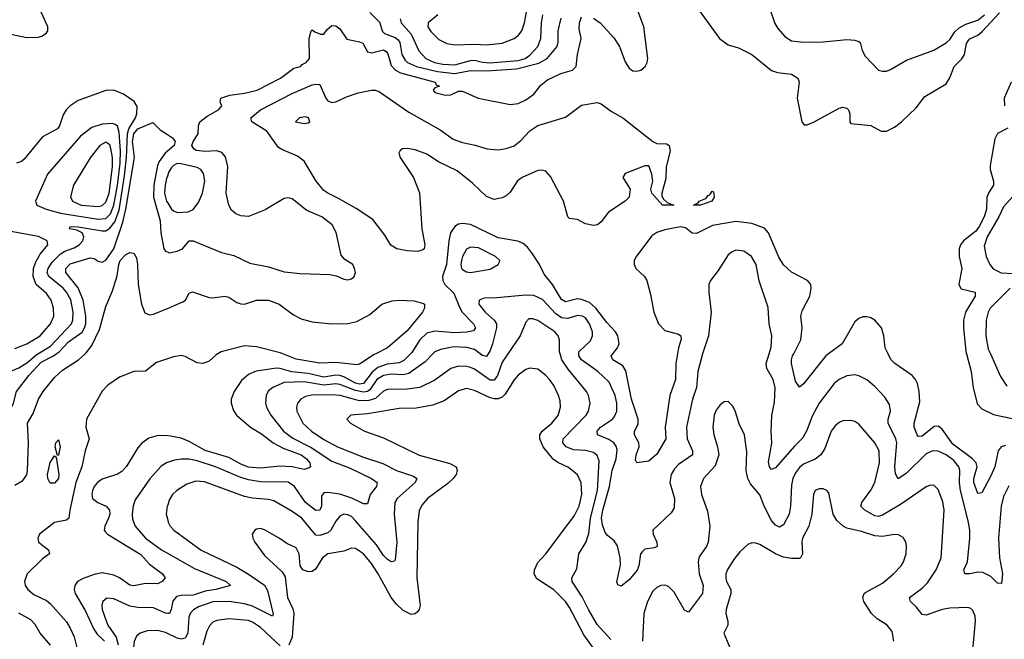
# Model space of a CAD drawing. Header units: inches. Extents: x 1834610 to 2027685, y 642842 to 774116.
# Tile 404 of 632: x 2009254 to 2014224, y 658559 to 661685. Entities that reach past the tile are written whole.
import ezdxf

# ---------------------------------------------------------------- set-up
doc = ezdxf.new("R2010")
doc.units = ezdxf.units.IN
doc.header["$MEASUREMENT"] = 0
for name, color, linetype in [('C0605', 7, 'Continuous'), ('C0606', 7, 'Continuous'), ('C0615', 7, 'Continuous'), ('C0616', 7, 'Continuous')]:
    doc.layers.add(name, color=color, linetype=linetype)

msp = doc.modelspace()

# ---------------------------------------------------------------- linework, layer by layer
at = {"layer": 'C0605', "color": 5}
for points, elevation in [([(2008840.1, 660000), (2008845, 659950), (2008860.2, 659870), (2008870, 659734), (2008890, 659658.4), (2008900.1, 659640.1), (2008910, 659628.5), (2008930, 659620.6), (2009030, 659612.1), (2009097.3, 659642.7), (2009150, 659646.4), (2009170, 659654), (2009190, 659679.6), (2009223.1, 659750), (2009237.8, 659810), (2009300.6, 659890), (2009363.2, 659956.8), (2009425.3, 659990), (2009439.3, 660000)], 220), ([(2008934.2, 660000), (2008935.3, 659970), (2008956.6, 659876.6), (2008970, 659848.9), (2008990, 659831.5), (2009010, 659827.9), (2009030, 659832.4), (2009110, 659897.1), (2009130, 659904.3), (2009210, 659912.7), (2009250, 659928.2), (2009290, 659954.4), (2009342, 659998), (2009345.4, 660000)], 240), ([(2009230, 659336.8), (2009270, 659360.1), (2009290, 659388.5), (2009293.4, 659410), (2009299.1, 659550), (2009293.5, 659650), (2009322, 659698), (2009348.6, 659770), (2009372.6, 659810), (2009430, 659879.6), (2009470, 659917.8), (2009552, 659970), (2009585.6, 660000)], 180), ([(2010000, 659974.2), (2009944.9, 659955.1), (2009890, 659911.5), (2009830, 659909.8), (2009757.9, 659882.1), (2009698.7, 659841.3), (2009670, 659810.9), (2009590.9, 659670), (2009588.8, 659630), (2009604.4, 659570), (2009584.3, 659510), (2009568.7, 659430), (2009538.5, 659350), (2009507.1, 659210), (2009502.5, 659170), (2009490, 659160.5), (2009430, 659148.8), (2009355.2, 659090), (2009345.4, 659070), (2009349.5, 659050), (2009400.7, 659010), (2009404.9, 658990), (2009370, 658965.3), (2009292.2, 658890), (2009278.7, 658850), (2009282.1, 658830), (2009294.8, 658810), (2009325.6, 658785.6), (2009390, 658754.5), (2009410, 658738.5), (2009490, 658647.2), (2009510, 658616.1), (2009530, 658571.2), (2009560.1, 658450)], 180), ([(2010000, 659584.9), (2009952.8, 659587.2), (2009905.5, 659574.5), (2009870.6, 659549.4), (2009850, 659524.7), (2009792.1, 659430), (2009770, 659406.5), (2009748.1, 659391.9), (2009670, 659367.3), (2009647.3, 659350), (2009630.7, 659330), (2009622.4, 659310), (2009618.4, 659290), (2009622.7, 659270), (2009648.1, 659250), (2009691.5, 659231.5), (2009707.3, 659210), (2009708.6, 659190), (2009703.3, 659170), (2009684.4, 659130), (2009681.6, 659110), (2009684.7, 659104.7), (2009697.3, 659090), (2009866.6, 658986.6), (2009910, 658938.8), (2009975.2, 658890), (2009989, 658870), (2009974.3, 658850), (2009950, 658839), (2009890, 658840.9), (2009830, 658828.5), (2009810, 658832.9), (2009757.5, 658870), (2009730, 658883.4), (2009670, 658894.3), (2009630, 658885.5), (2009574.4, 658865.6), (2009546.4, 658850), (2009532.6, 658830), (2009529.5, 658810), (2009534.8, 658790), (2009585, 658705), (2009628.8, 658610), (2009645.2, 658585.2), (2009682.3, 658550)], 220), ([(2010000, 659451.4), (2009995.8, 659450), (2009968.1, 659431.9), (2009911.4, 659368.5), (2009837.4, 659262.6), (2009827.7, 659232.3), (2009822.6, 659190), (2009824.5, 659164.5), (2009838, 659130), (2009889.4, 659070), (2009970, 659010.1), (2010000, 658993.3)], 240), ([(2010000, 659232.8), (2009999.1, 659230), (2009994.4, 659190), (2010000, 659166.4)], 260), ([(2010000, 658689.8), (2009990, 658690.5), (2009930, 658717.5), (2009850, 658719.5), (2009810, 658726.5), (2009730, 658763.7), (2009694.1, 658765.9), (2009674.3, 658750), (2009669.5, 658730.5), (2009670.9, 658710), (2009683.4, 658670), (2009699.3, 658630), (2009740.7, 658570), (2009751.3, 658531.3)], 240), ([(2009409.3, 658529.3), (2009357.3, 658590), (2009333.1, 658633.1), (2009310, 658657.5), (2009250.6, 658690.6)], 180), ([(2010000, 658588.5), (2009990, 658593.3), (2009950, 658602.8), (2009898.1, 658601.9), (2009862, 658590), (2009844.6, 658575.4), (2009831.8, 658548.2), (2009819, 658430), (2009821.1, 658350), (2009840.1, 658250), (2009860.4, 658210), (2009890, 658180.8), (2009930, 658157.2), (2009970, 658152.4), (2010000, 658166.6)], 260)]:
    msp.add_lwpolyline(points, dxfattribs=dict(at, elevation=elevation))
at = {"layer": 'C0605', "color": 5, "elevation": 160}
for points in [[(2009446, 659486), (2009433.2, 659530), (2009437.2, 659550), (2009450, 659566), (2009459.3, 659530), (2009450, 659488.7)], [(2009430, 659347.4), (2009407.7, 659347.7), (2009396.3, 659370), (2009395.4, 659390), (2009408.8, 659451.2), (2009430, 659484.7), (2009438.8, 659478.8), (2009452.8, 659390), (2009450.2, 659370)]]:
    msp.add_lwpolyline(points, close=True, dxfattribs=at)
at = {"layer": 'C0606', "color": 5}
for points, elevation in [([(2009170, 661620.7), (2009290, 661596.2), (2009350, 661597.5), (2009370, 661603.7), (2009390, 661619.1), (2009396.1, 661630), (2009396.9, 661650), (2009332.4, 661792.4)], 240), ([(2009345.4, 660000), (2009410, 660037.4), (2009515.7, 660150), (2009522.5, 660170), (2009524.6, 660210), (2009512.4, 660272.4), (2009491.2, 660310), (2009473.6, 660330), (2009400.8, 660390), (2009393.8, 660410), (2009398.1, 660430), (2009418.4, 660461.6), (2009458.4, 660501.6), (2009483.1, 660516.9), (2009530, 660533.6), (2009554.7, 660550), (2009572.6, 660570), (2009578.2, 660590), (2009569.8, 660609.8), (2009543.2, 660623.2), (2009506, 660630), (2009510, 660642), (2009550, 660640.8), (2009670, 660619.4), (2009690, 660620.9), (2009710, 660634.2), (2009735, 660665), (2009755.9, 660724.1), (2009783, 660897), (2009793.8, 660990), (2009798.7, 661110), (2009805.7, 661134.3), (2009839.6, 661190), (2009845.7, 661210), (2009846.6, 661246.6), (2009832.9, 661273), (2009778.5, 661310), (2009730, 661329.1), (2009690, 661328.5), (2009550, 661276.9), (2009510, 661251.2), (2009489.4, 661230), (2009474.1, 661205.9), (2009456, 661150), (2009444.9, 661135.1), (2009370, 661094.1), (2009277.8, 660982.3), (2009263.6, 660970), (2009237.8, 660962.2)], 240), ([(2009439.3, 660000), (2009453.3, 660010), (2009500, 660060), (2009570, 660108), (2009582.2, 660130), (2009587.5, 660150), (2009588.5, 660190), (2009575.3, 660270), (2009550, 660332), (2009487.1, 660410), (2009486.6, 660430), (2009510, 660453.6), (2009610, 660484.6), (2009630, 660480.1), (2009650, 660467.3), (2009670, 660461.5), (2009690, 660472.5), (2009729.6, 660530), (2009775.4, 660664.6), (2009790.4, 660730), (2009833.8, 660990), (2009824, 661070), (2009830, 661108.9), (2009850, 661134.8), (2009927.1, 661167.1), (2009963.7, 661130), (2010000, 661106.4)], 220), ([(2010000, 661021.7), (2009988.1, 661011.9), (2009957.7, 660970), (2009950.1, 660949.9), (2009931.7, 660850), (2009930.6, 660790), (2009964.1, 660670), (2009967, 660610), (2009981.8, 660530), (2009990, 660517.8), (2010000, 660513.7)], 220), ([(2010000, 660896.3), (2009996, 660884), (2009988.1, 660850), (2009985.8, 660810), (2009995.1, 660770), (2010000, 660762.2)], 240), ([(2009230, 660026.5), (2009290, 660050.1), (2009357.5, 660090), (2009409.2, 660150), (2009427, 660190), (2009424.9, 660230), (2009414, 660270), (2009390, 660303.2), (2009337.7, 660350), (2009322.4, 660390), (2009324.4, 660430), (2009335.6, 660464.4), (2009357.8, 660502.2), (2009396.5, 660550), (2009393.3, 660570), (2009350, 660590.9), (2009023.6, 660650)], 260), ([(2009585.6, 660000), (2009590, 660003.9), (2009618.3, 660041.7), (2009657, 660123), (2009690, 660238.9), (2009723.4, 660316.6), (2009747.2, 660392.8), (2009754.3, 660450), (2009761.6, 660470), (2009790, 660500.8), (2009810, 660510.6), (2009830, 660507.3), (2009844, 660484), (2009849.8, 660450), (2009851.8, 660350), (2009869.3, 660249.3), (2009886.6, 660206.6), (2009910, 660196.9), (2009930, 660199.9), (2010000, 660228.8)], 180)]:
    msp.add_lwpolyline(points, dxfattribs=dict(at, elevation=elevation))
for points, elevation in [([(2009721, 661161), (2009670, 661159), (2009618.2, 661141.8), (2009561.8, 661098.2), (2009394.6, 660905.4), (2009333.8, 660770), (2009341.1, 660750), (2009388.8, 660730), (2009460.7, 660710), (2009650, 660679.5), (2009690, 660683.1), (2009713.5, 660706.5), (2009730, 660749.5), (2009748, 660848), (2009760.9, 660960.9), (2009762.9, 661022.9), (2009756.8, 661116.8), (2009747.7, 661147.7), (2009736.9, 661156.9)], 260), ([(2009690, 661067.7), (2009659.6, 661050), (2009610, 660988.4), (2009525.8, 660850), (2009511.6, 660791.6), (2009520.3, 660770), (2009565.5, 660750), (2009650, 660743.1), (2009670, 660747.2), (2009690, 660764.8), (2009706.1, 660810), (2009723.4, 660943.4), (2009722.5, 660990), (2009715.3, 661035.3), (2009710, 661053.3)], 280)]:
    msp.add_lwpolyline(points, close=True, dxfattribs=dict(at, elevation=elevation))
at = {"layer": 'C0615', "color": 5}
for points, elevation in [([(2011719, 660000), (2011690, 659958), (2011666.4, 659890), (2011650, 659865.9), (2011630, 659866.7), (2011550, 659921.9), (2011530, 659930.9), (2011510, 659936.2), (2011470, 659936.4), (2011430, 659924.9), (2011350, 659867.3), (2011274.6, 659830), (2011210, 659820.5), (2011110, 659819.9), (2011090, 659810.9), (2011050, 659774.3), (2011016.6, 659763.4), (2010970, 659762.5), (2010871.4, 659788.6), (2010833.3, 659793.3), (2010729, 659791), (2010696.5, 659783.5), (2010673.6, 659770), (2010657.5, 659750), (2010651.8, 659730), (2010653.2, 659710), (2010684.4, 659650), (2010727.8, 659610), (2010790, 659567.6), (2010858, 659530), (2010990, 659478.6), (2011086.6, 659446.6), (2011156.1, 659410), (2011241.9, 659381.9), (2011259, 659370), (2011250.9, 659350), (2011159.8, 659270), (2011147.5, 659250), (2011145.2, 659190), (2011158.2, 659050), (2011150, 658959.3), (2011146.1, 658953.9), (2011130.2, 658949.8), (2011110, 658962.7), (2011090, 658982.7), (2011054.9, 659034.9), (2010950, 659157.4), (2010930, 659178), (2010910, 659187.9), (2010890, 659189.8), (2010870, 659180.7), (2010850, 659155.6), (2010824.6, 659110), (2010810, 659095.9), (2010770, 659082.3), (2010750, 659084.9), (2010678.8, 659170), (2010630, 659204.7), (2010537, 659257), (2010510, 659265.2), (2010430, 659271.5), (2010390, 659279.9), (2010187, 659353), (2010143.2, 659356.8), (2010097.6, 659342.4), (2010047.4, 659310), (2010026.5, 659290), (2010010, 659263.7), (2010000, 659232.8)], 260), ([(2011340, 660000), (2011301.7, 659958.3), (2011219.4, 659900.6), (2011190, 659893.4), (2011130, 659896.4), (2011090, 659890.6), (2011057.4, 659870), (2011021.6, 659818.4), (2011010, 659810), (2010990, 659806.1), (2010950, 659813.8), (2010870, 659844.8), (2010850, 659847.4), (2010790, 659840.6), (2010690, 659857.9), (2010590, 659855.2), (2010531.5, 659830), (2010509, 659811), (2010498, 659790), (2010495.3, 659750), (2010500.5, 659730), (2010521.9, 659690), (2010586.2, 659610), (2010633.9, 659573.9), (2010726.2, 659526.2), (2010830, 659458.4), (2010922.3, 659422.3), (2011030.3, 659370), (2011058.8, 659350), (2011055.3, 659330), (2011024.1, 659290), (2011010, 659243), (2010990, 659242.6), (2010931.3, 659271.3), (2010870, 659290.9), (2010810, 659300.2), (2010790, 659297.5), (2010778.5, 659281.5), (2010777.8, 659230), (2010770.1, 659210), (2010750, 659209), (2010697.6, 659250), (2010642.2, 659330), (2010610, 659352.7), (2010470, 659353.8), (2010410, 659363.3), (2010370, 659374.9), (2010242, 659430), (2010150, 659459.9), (2010110, 659468), (2010071.2, 659468.8), (2010036.6, 659463.4), (2010000, 659451.4)], 240), ([(2011227.1, 660000), (2011193.4, 659966.6), (2011170, 659954.6), (2011110, 659947.7), (2011062.4, 659930), (2011032.9, 659907), (2010989.5, 659850.5), (2010970, 659846.9), (2010950, 659851.9), (2010890, 659884.2), (2010870, 659890.3), (2010850, 659891.8), (2010790, 659881.9), (2010710, 659900.7), (2010628.6, 659908.6), (2010570, 659925.9), (2010550, 659927.1), (2010448.7, 659911.3), (2010410, 659894.5), (2010374.3, 659865.7), (2010336.3, 659810), (2010322.2, 659770), (2010321.2, 659750), (2010333.4, 659713.4), (2010348.3, 659690), (2010418.8, 659630), (2010475.4, 659595.4), (2010533.2, 659550), (2010584.1, 659524.1), (2010675.1, 659490), (2010701.9, 659470), (2010718.7, 659450), (2010722.3, 659430), (2010715.7, 659424.3), (2010690, 659415.8), (2010630, 659428.5), (2010567.7, 659432.3), (2010470, 659422.3), (2010410, 659427.4), (2010370, 659442.2), (2010310, 659476.3), (2010190, 659511.2), (2010110, 659556.9), (2010070, 659573.3), (2010015.9, 659584.1), (2010000, 659584.9)], 220), ([(2010254.9, 660000), (2010245.4, 659994.6), (2010210, 659962.8), (2010178.8, 659950), (2010150, 659953.8), (2010090, 659985.7), (2010070, 659990.9), (2010030, 659984.6), (2010000, 659974.2)], 180), ([(2011052.9, 660000), (2011044.3, 659995.7), (2010970, 659947.9), (2010956.3, 659943.7), (2010850, 659955.7), (2010770, 659951.6), (2010650, 659973.1), (2010582, 660000)], 180), ([(2011619, 660000), (2011610, 659986.8), (2011590, 659991.1), (2011578, 660000)], 240), ([(2012237.7, 658557.7), (2012170, 658634.6), (2012125.4, 658710), (2012094.2, 658774.2), (2012042.3, 658850), (2012042, 658870), (2012065.9, 658914.1), (2012077.1, 658990), (2012112.4, 659047.6), (2012126.8, 659093.2), (2012134.9, 659170), (2012170.8, 659310), (2012179.3, 659459.3), (2012170, 659486.2), (2012150, 659500.8), (2012110, 659512.5), (2012050, 659515.4), (2012012.1, 659530), (2011995.7, 659550), (2011997.3, 659570), (2012114.3, 659690), (2012126, 659710), (2012134.6, 659750), (2012125.8, 659790), (2012114.6, 659810), (2012022.7, 659922.7), (2011990.9, 659970), (2011982.3, 660000)], 260), ([(2012701.1, 660000), (2012677.7, 659910), (2012670.7, 659830), (2012650.1, 659770), (2012620.4, 659630), (2012623.1, 659570), (2012650.7, 659510), (2012650.2, 659490), (2012579, 659441), (2012560.2, 659419.8), (2012543.5, 659390), (2012536.1, 659350), (2012560.2, 659270), (2012557.3, 659222.7), (2012542.4, 659197.6), (2012450.5, 659110), (2012452.4, 659090), (2012470.4, 659050), (2012472.3, 659027.7), (2012458.6, 659021.4), (2012410, 659013.6), (2012397.4, 659002.6), (2012388.8, 658990), (2012379.2, 658930), (2012371.3, 658908.7), (2012330, 658859.8), (2012290, 658827.3), (2012273.8, 658833.8), (2012268.8, 658848.8), (2012287.4, 658932.6), (2012284.7, 658970), (2012272, 659030), (2012255.6, 659055.6), (2012222.1, 659082.1), (2012210, 659097.4), (2012196.7, 659136.7), (2012191.8, 659170), (2012198.6, 659210), (2012231.7, 659330), (2012245.1, 659410), (2012265.6, 659470), (2012270, 659515.1), (2012267.5, 659530), (2012253.9, 659550), (2012227.6, 659567.6), (2012171.1, 659590), (2012169.8, 659609.8), (2012186.5, 659630), (2012247.3, 659670), (2012257.4, 659682.6), (2012268.7, 659710), (2012268.4, 659750), (2012259.7, 659790), (2012230, 659856.5), (2012172.9, 659910), (2012089.7, 659969.7), (2012077.3, 659990), (2012077.3, 660000)], 240), ([(2012574.7, 660000), (2012566.2, 659950), (2012564.1, 659870), (2012535.6, 659790), (2012512.3, 659630), (2012516.1, 659570), (2012470, 659492.8), (2012430, 659457.4), (2012370, 659449.5), (2012362.2, 659462.2), (2012365.6, 659490), (2012380.8, 659530), (2012380.3, 659550), (2012357.8, 659590), (2012357.1, 659610), (2012375.5, 659644.5), (2012376.6, 659670), (2012341.9, 659770), (2012314.2, 659914.2), (2012298.1, 659938.1), (2012248.1, 659970), (2012240.7, 659990), (2012248.7, 660000)], 220), ([(2014246.5, 659333.5), (2014220.7, 659279.3), (2014208.6, 659231.4), (2014195.7, 659070), (2014200.5, 658970), (2014215.5, 658890), (2014210, 658840.9), (2014190, 658842.6), (2014156.6, 658876.6), (2014116.2, 658896.2), (2014090, 658898.5), (2014049.9, 658889.9), (2014025.1, 658890), (2014020.3, 658910), (2014038.6, 658950), (2014050.9, 659070), (2014050, 659108), (2014043.6, 659150), (2014002.4, 659310), (2013997.8, 659350), (2013999.9, 659410), (2013994.4, 659430), (2013970, 659460.7), (2013930, 659489.3), (2013890, 659508.7), (2013862, 659510), (2013830, 659494.7), (2013730, 659397.6), (2013688.8, 659368.8), (2013674.6, 659394.6), (2013670.9, 659430.9), (2013682, 659550), (2013676.7, 659570), (2013637.5, 659650), (2013637.4, 659670), (2013649.9, 659710), (2013644.3, 659744.3), (2013621.4, 659781.4), (2013570, 659835.4), (2013530, 659868.4), (2013490, 659888.5), (2013470, 659893.3), (2013430, 659888.7), (2013390, 659869.8), (2013364.7, 659850), (2013290.1, 659749.9), (2013254.9, 659685.1), (2013227.2, 659612.8), (2013206.3, 659573.7), (2013165.9, 659534.1), (2013070, 659423.5), (2013050, 659416.4), (2013038.7, 659430), (2013034, 659454), (2013051.2, 659548.8), (2013047.7, 659610), (2013051.7, 659688.3), (2013063.7, 659756.3), (2013067.2, 659827.2), (2013056.8, 659870), (2013025.9, 659925.9), (2013021.7, 659950), (2013036.7, 660000)], 240), ([(2013336.4, 660000), (2013322.7, 659990), (2013210, 659847.8), (2013190, 659831.8), (2013170, 659861.2), (2013149.9, 659950), (2013149.9, 659969.9), (2013155.9, 659990), (2013161.2, 660000)], 220), ([(2014230, 659536.2), (2014209.1, 659530), (2014193.4, 659510), (2014175.9, 659430), (2014156.9, 659383.2), (2014110, 659298.4), (2014090, 659294.7), (2014070.5, 659350), (2014070.4, 659370), (2014087.5, 659430), (2014082.3, 659450), (2014063.2, 659470), (2013963.9, 659543.9), (2013910, 659619.4), (2013890, 659634.5), (2013870, 659632.5), (2013810, 659583.4), (2013790, 659582.8), (2013783.7, 659590), (2013769.3, 659630), (2013769.9, 659650), (2013797.4, 659757.4), (2013794.6, 659810), (2013785.4, 659850), (2013776.3, 659870), (2013759.8, 659890), (2013670.9, 659950.9), (2013651.4, 659971.4), (2013637.4, 660000)], 220), ([(2014033.4, 660000), (2014057.1, 659910), (2014066.6, 659830), (2014086.9, 659746.8), (2014110, 659722.1), (2014170, 659693.3), (2014270, 659671.3)], 220), ([(2014153.9, 660000), (2014205.7, 659885.7), (2014236.6, 659836.6)], 240), ([(2012154.9, 658510), (2012102.3, 658582.3), (2012030, 658719.3), (2012009.2, 658750), (2011950, 658807.9), (2011863.9, 658863.9), (2011850.6, 658890), (2011852.6, 658910), (2011870, 658946.7), (2011910.6, 658990), (2012055.5, 659184.5), (2012078.9, 659230), (2012091.7, 659290), (2012088.4, 659348.4), (2012069.4, 659389.4), (2012025.2, 659425.2), (2011970, 659451.3), (2011947.2, 659467.2), (2011897.1, 659530), (2011879.4, 659570), (2011879.9, 659590), (2011891.8, 659610), (2011939.9, 659650), (2011971.6, 659688.4), (2011983.9, 659730), (2011981.9, 659761.9), (2011973.9, 659790), (2011950, 659839.7), (2011928.8, 659870), (2011910, 659890.8), (2011870, 659921.4), (2011830, 659926.8), (2011810, 659920.3), (2011770, 659892.5), (2011750, 659868.7), (2011704.5, 659795.5), (2011690, 659781.6), (2011670, 659772.5), (2011650, 659772), (2011630, 659777.6), (2011550, 659814.6), (2011510, 659824.5), (2011470, 659813.6), (2011397.6, 659762.4), (2011340, 659740), (2011255.2, 659724.8), (2011170, 659723.4), (2011010, 659696.6), (2010926, 659690), (2010905.5, 659670), (2010923.8, 659650), (2010995.5, 659610), (2011090, 659575.8), (2011270, 659487.5), (2011426.2, 659446.2), (2011458.2, 659430), (2011463.2, 659410), (2011456.8, 659390), (2011443.1, 659370), (2011415.5, 659344.5), (2011312.2, 659270), (2011284, 659236), (2011270, 659206.6), (2011263.5, 659150), (2011258.8, 658870), (2011275.1, 658730), (2011270.8, 658709.2), (2011262.7, 658697.3), (2011250, 658686.9), (2011230, 658684.2), (2011190, 658704.8), (2011155.6, 658735.6), (2011129.9, 658769.9), (2011064.2, 658890), (2011030, 658941.6), (2010990, 658989.9), (2010950, 659017), (2010930, 659019.3), (2010890, 659004.3), (2010809.2, 658990.8), (2010783.2, 658970), (2010747.5, 658912.5), (2010730, 658900.7), (2010710, 658899.8), (2010684, 658910), (2010669.8, 658929.8), (2010664.7, 658990), (2010650, 659019.8), (2010602.1, 659042.1), (2010564.7, 659070), (2010490, 659111.1), (2010470, 659118), (2010450, 659115.6), (2010440.7, 659110), (2010427.7, 659090), (2010430.4, 659070), (2010442, 659050), (2010490, 658982.6), (2010580.1, 658900.1), (2010594.4, 658874.4), (2010606.2, 658770), (2010633.1, 658713.1), (2010637.7, 658690), (2010630.1, 658570), (2010613.3, 658530)], 280), ([(2014060.2, 658450), (2014079, 658650), (2014076.4, 658676.4), (2014065.1, 658705.1), (2014055.2, 658715.2), (2014039.6, 658719.6), (2013950, 658715.8), (2013910, 658709.2), (2013830, 658681), (2013810, 658683.6), (2013781.5, 658721.5), (2013751.3, 658750), (2013745.1, 658770), (2013810, 658817.5), (2013835.8, 658844.2), (2013880.6, 658910), (2013906.2, 658970), (2013920.8, 659210), (2013913.4, 659253.4), (2013890, 659315.1), (2013870, 659335.4), (2013850, 659336), (2013830, 659327.6), (2013700.8, 659239.2), (2013610, 659186), (2013590, 659178.9), (2013570, 659182.1), (2013519.7, 659210), (2013499.8, 659230), (2013504.4, 659250), (2013550, 659311.3), (2013570.4, 659350), (2013594.7, 659450), (2013592.7, 659510), (2013570, 659549.8), (2013490, 659644.2), (2013470, 659657.8), (2013450, 659663.8), (2013410, 659661.8), (2013390, 659652.8), (2013370, 659636.4), (2013350.2, 659610), (2013318.9, 659521.1), (2013299, 659490), (2013270, 659468.1), (2013210, 659442.4), (2013190, 659425.4), (2013170, 659399.4), (2013157.4, 659370), (2013150, 659336.2), (2013144.7, 659230), (2013137.8, 659190), (2013110, 659136), (2013090, 659124.5), (2013070, 659135), (2013050, 659158), (2013012.8, 659230), (2012990, 659287.4), (2012943.3, 659343.3), (2012929, 659370), (2012921.5, 659410), (2012924.6, 659504.6), (2012913.7, 659590), (2012885.6, 659645.6), (2012867.4, 659707.4), (2012854.7, 659734.7), (2012830, 659759.5), (2012810, 659757.6), (2012790, 659741.6), (2012770, 659715.1), (2012759.7, 659690), (2012753.7, 659630), (2012758.9, 659590), (2012776.9, 659530), (2012782.9, 659490), (2012765.2, 659434.8), (2012706.2, 659370), (2012690.2, 659330), (2012696.3, 659290), (2012725.9, 659205.9), (2012737.8, 659130), (2012729.3, 659050), (2012722, 659030), (2012684, 658976), (2012679.2, 658950), (2012684.1, 658890), (2012704.3, 658830), (2012701.6, 658790), (2012630, 658695.8), (2012610, 658706.2), (2012557.1, 658797.1), (2012530, 658826.2), (2012510, 658832.1), (2012490, 658829.8), (2012470, 658820.3), (2012450, 658802.7), (2012422.6, 658750), (2012405.6, 658690), (2012398.3, 658550)], 260), ([(2013667, 658550), (2013658.6, 658598.6), (2013633.7, 658630), (2013582.5, 658662.5), (2013553.2, 658690), (2013514.4, 658750), (2013509.8, 658770), (2013517.7, 658790), (2013524.4, 658795.6), (2013610, 658842.6), (2013665.7, 658890), (2013703.5, 658930), (2013715.3, 658950), (2013728.7, 658990), (2013730.9, 659030), (2013727.1, 659050), (2013713.3, 659073.3), (2013690, 659086), (2013670, 659087.8), (2013610, 659077.6), (2013570, 659080.5), (2013503, 659103.1), (2013430, 659120.2), (2013410.3, 659130.3), (2013378.7, 659158.7), (2013359.8, 659190), (2013338.2, 659298.2), (2013329.2, 659310), (2013310, 659318), (2013290, 659318.7), (2013270, 659309.4), (2013261.5, 659290), (2013253.4, 659190), (2013236.9, 659130), (2013205.7, 659070), (2013201.7, 659050), (2013205.8, 658990), (2013196, 658970), (2013190, 658966.3), (2013150, 658966.1), (2013110, 658974.1), (2013069.5, 658989.5), (2012990, 659037.2), (2012970, 659044.7), (2012950, 659045.4), (2012930, 659038), (2012890, 658999.7), (2012858.8, 658961.2), (2012827.9, 658912.1), (2012818.7, 658890), (2012817.9, 658870), (2012822.2, 658850), (2012843.5, 658810), (2012844.4, 658790), (2012820.6, 658710), (2012819, 658690), (2012829.2, 658650), (2012829, 658630), (2012809.1, 658590), (2012842.2, 658510)], 280), ([(2010000, 659166.4), (2010003.9, 659150), (2010014.7, 659130), (2010032.6, 659110), (2010170, 659008.8), (2010350, 658923.4), (2010410, 658888.4), (2010490, 658833), (2010505, 658805), (2010533.6, 658686.4), (2010530, 658675.1), (2010430, 658725.8), (2010390, 658738.3), (2010310, 658750.3), (2010230, 658747.3), (2010157.2, 658722.8), (2010131.6, 658708.4), (2010114.6, 658690), (2010107.8, 658670), (2010102.8, 658590), (2010090, 658565.6), (2010070, 658559.9), (2010050, 658564.2), (2010000, 658588.5)], 260), ([(2010000, 658993.3), (2010136.6, 658916.6), (2010296.5, 658850), (2010318, 658830), (2010244.4, 658810), (2010190, 658801.9), (2010130, 658782.4), (2010070, 658779.9), (2010045.5, 658774.5), (2010027.8, 658752.2), (2010019.8, 658710), (2010010, 658689.1), (2010000, 658689.8)], 240), ([(2010570, 658526.9), (2010470, 658618), (2010430, 658646.1), (2010410, 658653.8), (2010310, 658662.3), (2010250, 658654.2), (2010230, 658645), (2010212.5, 658627.5), (2010199.6, 658600.4), (2010178.2, 658530)], 280)]:
    msp.add_lwpolyline(points, dxfattribs=dict(at, elevation=elevation))
at = {"layer": 'C0616', "color": 5}
for points, elevation in [([(2012150, 661692.8), (2012184.6, 661670), (2012254, 661594), (2012282.3, 661550), (2012310, 661472.2), (2012330, 661440.7), (2012350, 661427.4), (2012370, 661425.5), (2012390, 661430.2), (2012410.7, 661450), (2012422, 661470), (2012424.8, 661490), (2012404.6, 661650), (2012353.2, 661790)], 220), ([(2011365.1, 661710), (2011316.8, 661670), (2011315, 661650), (2011330, 661626.2), (2011370, 661586.2), (2011410, 661566), (2011450, 661558.7), (2011550, 661562.2), (2011610, 661558), (2011690, 661567.1), (2011750, 661590.2), (2011772.2, 661607.8), (2011788.3, 661630), (2011803.2, 661670), (2011816.9, 661750)], 280), ([(2012670.1, 661750.1), (2012787.2, 661590), (2012830, 661558.9), (2012883.4, 661543.4), (2012950, 661510.2), (2013050, 661429.1), (2013079.8, 661419.8), (2013150, 661410.9), (2013182.4, 661390), (2013189.2, 661370), (2013178.2, 661290), (2013201.7, 661170), (2013214.2, 661154.2), (2013230, 661154.9), (2013265.1, 661170), (2013390, 661238.6), (2013410, 661244.7), (2013430, 661239), (2013438, 661230), (2013443.8, 661210), (2013444.6, 661170), (2013450, 661162.4), (2013550, 661152.3), (2013602.3, 661122.3), (2013630, 661122.6), (2013670, 661142.4), (2013704.7, 661170), (2013778.7, 661241.3), (2013822.6, 661297.4), (2013930, 661362.6), (2013948.5, 661391.5), (2013970.5, 661450), (2014010, 661488.3), (2014022.9, 661510), (2014034.1, 661565.9), (2014041.4, 661578.6), (2014051.1, 661588.9), (2014090, 661607.8), (2014110, 661623.8), (2014200.4, 661719.6)], 220), ([(2013040.2, 661740.2), (2013066.4, 661666.5), (2013080.5, 661640.5), (2013118.4, 661598.3), (2013150, 661579), (2013210, 661572.8), (2013310, 661573.2), (2013430, 661585), (2013470, 661582.8), (2013490, 661575.8), (2013496.4, 661570), (2013507.2, 661530), (2013522, 661502), (2013590, 661430.5), (2013610, 661425.5), (2013630, 661426.4), (2013650, 661434), (2013730, 661481.3), (2013869, 661531), (2013930, 661568.2), (2013950, 661585.3), (2013975.1, 661624.9), (2013996.2, 661643.7), (2014030, 661662.1), (2014090, 661683.6), (2014123.6, 661710)], 240), ([(2010000, 660513.7), (2010010, 660509.6), (2010050, 660517.5), (2010075.4, 660530), (2010110, 660570.4), (2010130, 660570.4), (2010272.7, 660510), (2010335, 660495), (2010416.5, 660456.6), (2010510, 660439.2), (2010590, 660413.8), (2010670, 660405.6), (2010819.9, 660399.9), (2010853.6, 660393.6), (2010890, 660376), (2010910, 660372.7), (2010930, 660377.5), (2010942.5, 660390), (2010949, 660410), (2010944.7, 660430), (2010936.5, 660450), (2010894.9, 660474.9), (2010877.6, 660497.6), (2010852.5, 660612.5), (2010831.6, 660650), (2010779.7, 660690), (2010703.4, 660723.4), (2010630, 660782.2), (2010610, 660787.1), (2010590, 660784), (2010494.1, 660725.9), (2010410, 660692.2), (2010370, 660695.3), (2010345.8, 660705.8), (2010323.7, 660723.7), (2010310.7, 660750), (2010296.5, 660810), (2010305, 660945), (2010293.5, 660993.5), (2010274.6, 661014.6), (2010250, 661022.9), (2010190, 661020.1), (2010145.7, 661025.7), (2010133, 661033.1), (2010124.1, 661050), (2010129.8, 661070), (2010154.9, 661110), (2010156.2, 661150), (2010164.2, 661170), (2010201.2, 661198.8), (2010257.1, 661230), (2010274.2, 661250), (2010267, 661270), (2010269.2, 661290), (2010315.1, 661305), (2010390, 661314.4), (2010452.4, 661330), (2010571.7, 661390), (2010638.4, 661441.6), (2010671.4, 661450), (2010680.3, 661459.7), (2010700.9, 661470), (2010717.2, 661490), (2010715.3, 661590), (2010726, 661630), (2010730, 661634), (2010743.6, 661623.6), (2010772.7, 661612.7), (2010790, 661612), (2010805.2, 661634.8), (2010830, 661656), (2010850, 661654.8), (2010870, 661638.8), (2010906.4, 661586.4), (2010970, 661574.3), (2010986.8, 661566.8), (2011010, 661523.2), (2011030, 661517.9), (2011090, 661532.6), (2011105, 661525), (2011112.8, 661512.8), (2011130, 661455), (2011150.6, 661430.6), (2011176.7, 661416.7), (2011350.8, 661370), (2011356, 661356), (2011374, 661350), (2011350, 661342), (2011344.5, 661335.5), (2011341, 661330), (2011350, 661318), (2011404.5, 661304.5), (2011430, 661307), (2011470, 661325.3), (2011490, 661324), (2011568.4, 661290), (2011730, 661257.8), (2011770, 661262.2), (2011810, 661281.2), (2011849.8, 661310), (2011885.4, 661354.6), (2011918.4, 661381.6), (2011986.6, 661413.4), (2012044.4, 661430), (2012064, 661450), (2012070.5, 661510), (2012089.2, 661590), (2012078.8, 661638.8), (2012079.9, 661670), (2012090, 661700.2)], 220), ([(2011021, 661721), (2011070, 661673.2), (2011086.4, 661626.4), (2011095, 661615), (2011150, 661595.5), (2011164.6, 661584.6), (2011173.8, 661570), (2011184, 661510), (2011200.6, 661480.6), (2011212, 661470), (2011257.8, 661450), (2011363.7, 661423.7), (2011450, 661414.6), (2011530, 661428.4), (2011610, 661428.2), (2011762.4, 661437.6), (2011874.2, 661465.8), (2011917.3, 661490), (2011967.3, 661550), (2011972.2, 661572.2), (2011972.8, 661630), (2011987.5, 661692.5)], 240), ([(2011174.4, 661690), (2011179.7, 661670), (2011230, 661612.3), (2011268.4, 661528.4), (2011305.1, 661490), (2011348.4, 661470), (2011390, 661460.2), (2011450, 661457.2), (2011530, 661479.2), (2011550, 661480.8), (2011590.4, 661470.4), (2011628.1, 661468.1), (2011770, 661479.2), (2011805, 661490), (2011830, 661506.6), (2011870.4, 661550), (2011885.4, 661590), (2011888.1, 661670), (2011894.2, 661710)], 260), ([(2014258.8, 661370), (2014223.2, 661290), (2014225.3, 661250)], 220), ([(2014242.5, 661137.5), (2014190, 661111.9), (2014176.2, 661083.8), (2014152.3, 660950), (2014152.6, 660930), (2014169.3, 660870), (2014169.6, 660850), (2014145.8, 660814.2), (2014136.6, 660790), (2014133.6, 660730), (2014122.4, 660690), (2014098.2, 660641.8), (2014081.3, 660618.7), (2014017.6, 660570), (2014003.1, 660550), (2013995.8, 660530), (2013995.7, 660490), (2014009.6, 660430), (2013995, 660350), (2014006.9, 660326.9), (2014076.5, 660310), (2014077.1, 660290), (2014027.7, 660210), (2014018.4, 660170), (2014017.5, 660130), (2014030.6, 660010.6), (2014033.4, 660000)], 220), ([(2010000, 661106.4), (2010025.3, 661090), (2010039.2, 661070), (2010034, 661050), (2010000, 661021.7)], 220), ([(2010000, 660762.2), (2010020.3, 660730), (2010030, 660720.8), (2010050, 660713.3), (2010104.2, 660715.8), (2010130, 660727.9), (2010157.5, 660762.5), (2010177.5, 660810), (2010189.3, 660870), (2010182.4, 660910), (2010168.9, 660928.9), (2010150, 660939.9), (2010070, 660958.4), (2010050, 660959), (2010030, 660949.9), (2010020.5, 660939.5), (2010005.8, 660914.2), (2010000, 660896.3)], 240), ([(2014267.3, 660792.7), (2014219.4, 660740.6), (2014196.4, 660690), (2014137.6, 660590), (2014122.8, 660542.8), (2014132.3, 660490), (2014150.8, 660450.8), (2014167.7, 660427.7), (2014208.1, 660408.1), (2014270, 660405.4)], 240), ([(2012248.7, 660000), (2012272.6, 660030), (2012281.1, 660050), (2012272.8, 660090), (2012261.6, 660110), (2012217.4, 660157.4), (2012162.3, 660230), (2012130, 660258.7), (2012090, 660274.1), (2012070, 660276.6), (2012010, 660262.1), (2011990, 660273.4), (2011943, 660350), (2011901.1, 660401.1), (2011878.5, 660450), (2011843.5, 660503.4), (2011817.4, 660537.4), (2011796, 660556), (2011768.4, 660568.4), (2011670, 660584.9), (2011530, 660651.3), (2011490, 660657.3), (2011470, 660653.9), (2011450, 660641.5), (2011429.6, 660610), (2011420.8, 660570), (2011409.3, 660450.7), (2011389.2, 660390), (2011390.9, 660370), (2011400.3, 660350), (2011445.5, 660305.5), (2011474.3, 660234.3), (2011488.6, 660210), (2011544.5, 660150), (2011555, 660130), (2011545.1, 660114.9), (2011511.6, 660108.4), (2011450, 660105.2), (2011350, 660113.5), (2011310, 660103.5), (2011274.2, 660070), (2011233.6, 660006.4), (2011227.1, 660000)], 220), ([(2013161.2, 660000), (2013197.8, 660070), (2013204.2, 660130), (2013196.5, 660190), (2013204.4, 660215.6), (2013243.5, 660290), (2013249.7, 660330), (2013246.9, 660350), (2013231.4, 660370), (2013150, 660411.5), (2013110, 660447.7), (2013086.9, 660486.9), (2013034.1, 660610), (2013013.6, 660633.6), (2012950, 660657), (2012870, 660666.7), (2012752.2, 660647.8), (2012670, 660607.2), (2012648.7, 660608.7), (2012614.7, 660634.7), (2012590, 660639.7), (2012510, 660625.7), (2012470, 660612.5), (2012445.2, 660594.8), (2012367.3, 660492.7), (2012356.5, 660470), (2012356.8, 660450), (2012365, 660430), (2012407.6, 660390), (2012419.2, 660370), (2012438.4, 660298.4), (2012455.1, 660210), (2012478.5, 660150), (2012510, 660116.7), (2012579.5, 660099.5), (2012591.5, 660090), (2012593.5, 660073.5), (2012579.8, 660030), (2012574.7, 660000)], 220), ([(2013036.7, 660000), (2013046.7, 660033.3), (2013051.3, 660090), (2013037.3, 660150), (2013032.8, 660232.8), (2012987.4, 660367.4), (2012971.4, 660450), (2012948.3, 660490), (2012910, 660518), (2012870, 660522.6), (2012850, 660514.7), (2012830, 660498.4), (2012779.8, 660419.8), (2012741.1, 660370), (2012733.4, 660350), (2012733.4, 660310), (2012744.2, 660210), (2012730.8, 660090), (2012703.7, 660010), (2012701.1, 660000)], 240), ([(2010000, 660228.8), (2010078.7, 660261.2), (2010092.2, 660270), (2010110, 660305.7), (2010127.2, 660312.8), (2010210, 660283.3), (2010230, 660281.8), (2010290.5, 660290.5), (2010310, 660285.1), (2010350, 660259.1), (2010370, 660251.5), (2010390, 660250.5), (2010450, 660270.6), (2010510.4, 660270), (2010564.4, 660250), (2010636.6, 660196.6), (2010675.3, 660175.3), (2010730, 660160.6), (2010830, 660150.2), (2010910, 660152.6), (2010956.6, 660163.3), (2011022.2, 660197.7), (2011083.1, 660250), (2011133.8, 660266.2), (2011170.5, 660269.5), (2011246.2, 660266.2), (2011293.1, 660253.1), (2011297, 660250), (2011298.5, 660230), (2011288, 660210), (2011210, 660115.8), (2011111.1, 660029), (2011052.9, 660000)], 180), ([(2012077.3, 660000), (2012077.4, 660010), (2012134.9, 660065.1), (2012146.3, 660090), (2012145.5, 660110), (2012131, 660150), (2012110, 660180.6), (2012095.6, 660190), (2012070, 660193.2), (2012021.6, 660178.4), (2011990, 660181.4), (2011960.8, 660200.8), (2011893.6, 660273.6), (2011850, 660293.1), (2011810, 660295.1), (2011662, 660282), (2011599.1, 660280.9), (2011573.1, 660270), (2011572.6, 660250), (2011604, 660210), (2011649.5, 660170), (2011661, 660150), (2011661.4, 660130), (2011641.6, 660050), (2011630, 660016.1), (2011619, 660000)], 240), ([(2014253.1, 660330), (2014153.6, 660230), (2014142.9, 660210), (2014132.3, 660170), (2014130.7, 660090), (2014143.3, 660023.3), (2014153.9, 660000)], 240), ([(2011982.3, 660000), (2011979.4, 660010), (2011979.5, 660070), (2011973, 660090), (2011955.9, 660110), (2011870, 660167.4), (2011844.2, 660175.8), (2011824.2, 660175.8), (2011810, 660159), (2011781.2, 660090), (2011719, 660000)], 260), ([(2013637.4, 660000), (2013622.7, 660030), (2013616.2, 660090), (2013605, 660130), (2013571, 660170), (2013550, 660181.2), (2013530, 660186.8), (2013510, 660185.8), (2013490, 660177.8), (2013470, 660160.4), (2013405.1, 660050), (2013336.4, 660000)], 220), ([(2010582, 660000), (2010570, 660004.7), (2010450, 660035.1), (2010390, 660039.3), (2010270.9, 660009.1), (2010254.9, 660000)], 180), ([(2011578, 660000), (2011550, 660020.7), (2011511.5, 660031.5), (2011446, 660034), (2011378.3, 660021.7), (2011349.2, 660010), (2011340, 660000)], 240)]:
    msp.add_lwpolyline(points, dxfattribs=dict(at, elevation=elevation))
for points, elevation in [([(2010830, 661267.6), (2010850, 661271.3), (2010903.4, 661296.6), (2010963.2, 661316.8), (2011030, 661330.5), (2011050, 661330.1), (2011070, 661320.6), (2011218.4, 661218.4), (2011376.1, 661130), (2011442.8, 661082.8), (2011490, 661065), (2011553.1, 661053.1), (2011613.8, 661033.7), (2011669.6, 661029.6), (2011710, 661035.9), (2011750.3, 661049.7), (2011784, 661076), (2011830, 661123.8), (2011870, 661151.6), (2012010, 661194), (2012090, 661253.5), (2012170, 661268), (2012190, 661261.5), (2012242.2, 661222.2), (2012298.4, 661190), (2012450, 661071.1), (2012470, 661060.7), (2012519.5, 661059.5), (2012533.4, 661050), (2012538, 661022), (2012516.7, 660943.3), (2012516.5, 660883.5), (2012495.6, 660810), (2012496, 660796), (2012501.6, 660781.6), (2012522.6, 660762.6), (2012556, 660750), (2012498.4, 660750), (2012444.5, 660810), (2012440.4, 660830), (2012449.7, 660870), (2012446, 660906), (2012430, 660948), (2012410, 660948.7), (2012311.3, 660910), (2012298, 660890), (2012336, 660830), (2012331, 660790), (2012311, 660770), (2012225.9, 660714.2), (2012190, 660665.1), (2012170.6, 660650), (2012150, 660647.1), (2012110, 660656), (2012070, 660677.2), (2012030, 660682.4), (2012021.6, 660690), (2011998.5, 660770), (2011933.7, 660893.7), (2011910, 660920.6), (2011890, 660926.4), (2011870, 660924.1), (2011790, 660889.1), (2011767.9, 660872.1), (2011730, 660815.1), (2011710, 660796), (2011690, 660785.8), (2011650, 660778.7), (2011610, 660793.8), (2011540.1, 660860.1), (2011462.1, 660922.1), (2011368.5, 660968.5), (2011310, 661006.9), (2011250, 661029.1), (2011210, 661034.8), (2011186.7, 661033.3), (2011174.4, 661025.6), (2011167.8, 661012.2), (2011174.3, 660990), (2011242.5, 660890), (2011271.7, 660811.7), (2011284.6, 660630), (2011299.7, 660550), (2011295.7, 660530), (2011290, 660524.6), (2011263.6, 660516.4), (2011210, 660518.8), (2011157.6, 660530), (2011127.2, 660547.2), (2011097.7, 660597.7), (2011037.7, 660677.7), (2010953, 660733), (2010864, 660784), (2010810, 660809.3), (2010790, 660824), (2010750.3, 660870), (2010690.9, 660970.9), (2010656.3, 660996.3), (2010577.6, 661030), (2010561.2, 661041.2), (2010502.3, 661122.3), (2010426.2, 661170), (2010420.3, 661190), (2010470.4, 661230), (2010630, 661312.3), (2010730, 661356.2), (2010750, 661360.7), (2010770, 661357.8), (2010799.4, 661290), (2010810, 661276.2)], 180), ([(2010695.2, 661195.2), (2010666.7, 661190), (2010646, 661170), (2010690, 661161.8), (2010710, 661164.6), (2010719.5, 661170), (2010713, 661190)], 180), ([(2012690, 660749.3), (2012655.3, 660750), (2012678.6, 660761.4), (2012684, 660770), (2012717.2, 660782.8), (2012730, 660798.4), (2012738.3, 660801.7), (2012750, 660821), (2012756.3, 660816.3), (2012759.3, 660790), (2012747.3, 660770)], 180), ([(2011530, 660537.9), (2011510, 660527.8), (2011490, 660491.1), (2011484.2, 660470), (2011481.1, 660450), (2011484.8, 660430), (2011490, 660424.4), (2011510, 660413.7), (2011530, 660410.6), (2011630, 660427.3), (2011669.6, 660450), (2011675.8, 660464.2), (2011677.6, 660470), (2011655.8, 660490), (2011570, 660533.7)], 240)]:
    msp.add_lwpolyline(points, close=True, dxfattribs=dict(at, elevation=elevation))

doc.saveas('drawing.dxf')
